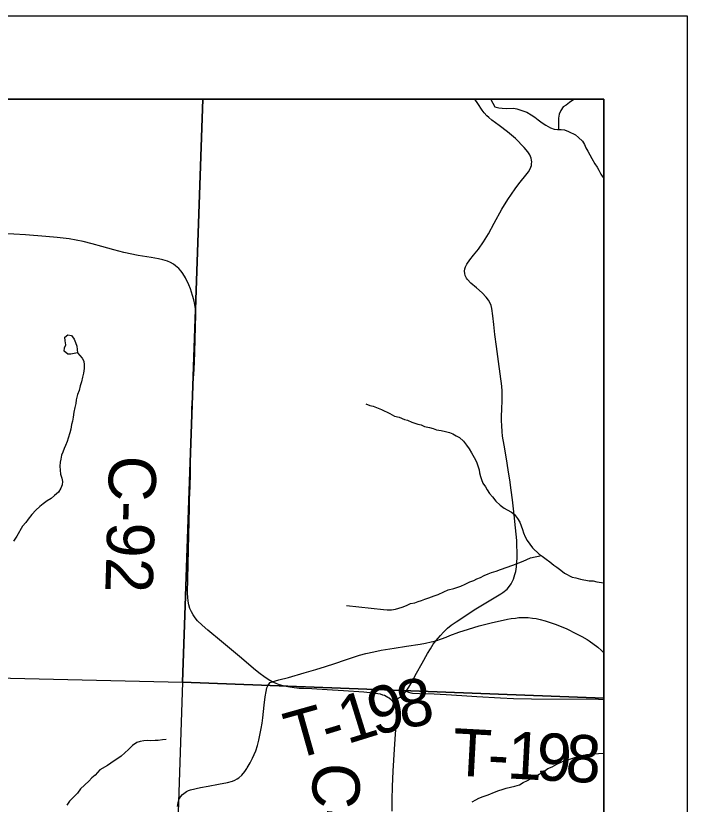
# Model space of a CAD drawing. Extents: x -7.9 to 76.1, y 0 to 22.
# Drawn here: x 8.194 to 9, y 20.053 to 21 of the extents above; entities that cross this region are included whole.
import ezdxf

# ---------------------------------------------------------------- set-up
doc = ezdxf.new("R2010")
doc.units = 0
for name, color, linetype in [('GM_X_County_Road', 7, 'Continuous'), ('GM_X_County_Road_Text', 7, 'Continuous'), ('GM_X_Minor_River', 7, 'Continuous'), ('GM_X_Section', 7, 'Continuous'), ('GM_X_Township_Road', 7, 'Continuous'), ('GM_X_Township_Road_Text', 7, 'Continuous'), ('SC_Scratch1', 7, 'Continuous'), ('SH_Data', 7, 'Continuous')]:
    doc.layers.add(name, color=color, linetype=linetype)

msp = doc.modelspace()

# ---------------------------------------------------------------- linework, layer by layer
at = {"layer": 'GM_X_County_Road'}
for points in [[(8.64644, 20.17611), (8.65171, 20.17929), (8.65513, 20.18139), (8.65808, 20.18389), (8.66032, 20.1862), (8.66244, 20.18878), (8.6658, 20.19357), (8.66914, 20.19928), (8.67508, 20.21017), (8.68169, 20.22241), (8.68796, 20.23384), (8.69155, 20.23965), (8.69513, 20.24524), (8.69817, 20.24924), (8.70362, 20.25566), (8.7074, 20.25969), (8.71223, 20.26419), (8.71675, 20.26778), (8.72254, 20.27197), (8.72933, 20.27653), (8.74421, 20.28624), (8.75999, 20.29591), (8.77615, 20.3056), (8.77878, 20.30735), (8.78363, 20.31119), (8.78662, 20.31467), (8.78868, 20.31769), (8.79122, 20.32301), (8.79235, 20.32607), (8.79316, 20.32894), (8.79401, 20.33242), (8.79489, 20.3379), (8.79555, 20.34299), (8.79596, 20.34974), (8.79522, 20.36979), (8.79386, 20.38496), (8.79222, 20.40038), (8.79028, 20.41869), (8.78872, 20.43021), (8.78687, 20.44262), (8.78549, 20.45183), (8.78387, 20.46268), (8.78169, 20.47495), (8.78005, 20.48419), (8.77833, 20.49502), (8.77779, 20.50057), (8.7773, 20.50732), (8.77696, 20.51393), (8.77705, 20.51964), (8.77738, 20.5268), (8.77796, 20.53855), (8.77779, 20.54899), (8.7773, 20.55516), (8.77557, 20.57004), (8.7735, 20.5846), (8.77091, 20.60276), (8.76888, 20.61706), (8.76769, 20.62931), (8.7667, 20.63944), (8.7652, 20.64842), (8.76447, 20.65207), (8.76354, 20.65457), (8.76143, 20.65845), (8.75872, 20.66202), (8.75388, 20.66709), (8.74684, 20.67323), (8.74002, 20.67886), (8.73628, 20.68313), (8.73499, 20.68495), (8.73334, 20.68807), (8.73291, 20.69055), (8.73275, 20.69325), (8.73307, 20.69597), (8.73381, 20.69835), (8.73545, 20.70164), (8.73915, 20.70699), (8.74348, 20.71249), (8.74929, 20.71977), (8.75543, 20.72827), (8.76152, 20.73814), (8.76817, 20.75088), (8.7773, 20.7675), (8.7847, 20.77935), (8.79325, 20.79209), (8.79788, 20.79829), (8.80779, 20.81053), (8.80935, 20.81271), (8.8118, 20.8168), (8.81241, 20.81818), (8.81288, 20.82006), (8.81319, 20.82195), (8.81327, 20.82461), (8.81305, 20.82669), (8.81255, 20.82884), (8.81181, 20.83091), (8.81086, 20.83285), (8.80853, 20.83659), (8.80418, 20.84188), (8.79398, 20.85273), (8.78436, 20.86062), (8.77425, 20.86801), (8.76554, 20.8746), (8.76176, 20.87763), (8.7593, 20.87994), (8.75626, 20.88328), (8.75359, 20.88675), (8.74871, 20.89442), (8.74516, 20.9)], [(8.64644, 20.17611), (8.64434, 20.17839), (8.6422, 20.18012), (8.64051, 20.18121), (8.6364, 20.18327), (8.63467, 20.18397), (8.63156, 20.18492), (8.62837, 20.18562), (8.62614, 20.18596), (8.61155, 20.18743), (8.58746, 20.18899), (8.56782, 20.19021), (8.54916, 20.19137), (8.5402, 20.19178), (8.53403, 20.19203), (8.52821, 20.19264), (8.5205, 20.19378), (8.51471, 20.19499), (8.51061, 20.19631), (8.50631, 20.19802), (8.50178, 20.20004), (8.49675, 20.20284), (8.49142, 20.20629), (8.48716, 20.20936), (8.4816, 20.21387), (8.46246, 20.23028), (8.44074, 20.24846), (8.42445, 20.26181), (8.41757, 20.26785), (8.41214, 20.27318), (8.40912, 20.27691), (8.40682, 20.28033), (8.40479, 20.28391), (8.40285, 20.28804), (8.4016, 20.29253), (8.40076, 20.29683), (8.40031, 20.30157), (8.40011, 20.30577), (8.40044, 20.32455), (8.40071, 20.33953), (8.40131, 20.35959), (8.40167, 20.37537), (8.40203, 20.39318), (8.40232, 20.40789), (8.40253, 20.41869), (8.40299, 20.4347), (8.40343, 20.44991), (8.40372, 20.46335), (8.404, 20.47785), (8.40422, 20.48928), (8.4046, 20.50235), (8.40499, 20.51575), (8.40535, 20.52827), (8.40589, 20.54026), (8.40645, 20.55036), (8.40723, 20.56458), (8.4078, 20.57491), (8.40867, 20.59497), (8.40925, 20.61217), (8.4097, 20.62557), (8.4099, 20.64151), (8.40958, 20.64784), (8.40883, 20.65302), (8.4076, 20.65869), (8.40604, 20.66396), (8.40339, 20.67183), (8.40136, 20.67692), (8.39746, 20.68499), (8.39426, 20.69035), (8.39223, 20.6933), (8.38973, 20.69625), (8.38572, 20.69971), (8.38317, 20.70146), (8.37965, 20.70341), (8.37582, 20.70511), (8.37026, 20.70683), (8.36528, 20.70797), (8.35624, 20.70975), (8.34058, 20.71221), (8.32351, 20.71549), (8.31151, 20.71862), (8.29692, 20.7229), (8.28553, 20.72615), (8.27481, 20.72895), (8.2664, 20.73062), (8.25776, 20.73198), (8.2434, 20.73362), (8.23, 20.73487), (8.2054, 20.73666), (8.17732, 20.73839)], [(8.64557, 20.0446), (8.6458, 20.05795), (8.64619, 20.074), (8.64708, 20.09236), (8.64774, 20.10581), (8.64864, 20.11889), (8.64946, 20.13091), (8.6501, 20.14275), (8.65056, 20.15127), (8.6508, 20.15803), (8.65059, 20.16442), (8.65035, 20.16652), (8.6499, 20.16859), (8.6493, 20.17059), (8.64849, 20.17255), (8.64756, 20.17435), (8.64644, 20.17611)]]:
    msp.add_lwpolyline(points, dxfattribs=at)
at = {"layer": 'GM_X_Minor_River'}
for points in [[(8.76404, 20.9), (8.76477, 20.8987), (8.76671, 20.89493), (8.76904, 20.89079), (8.77361, 20.88934), (8.77779, 20.88902), (8.78272, 20.88871), (8.79144, 20.88884), (8.79524, 20.88813), (8.80362, 20.88522), (8.80743, 20.88414), (8.81278, 20.8808), (8.81699, 20.8782), (8.8212, 20.87485), (8.8258, 20.8715), (8.83039, 20.86853), (8.83574, 20.86519), (8.84031, 20.86374), (8.84411, 20.86342), (8.84866, 20.86348), (8.85246, 20.86278), (8.85741, 20.86095), (8.86581, 20.8569), (8.86964, 20.85392), (8.87425, 20.84943), (8.87658, 20.84529), (8.87815, 20.84152), (8.88048, 20.83737), (8.88319, 20.83286), (8.88553, 20.82834), (8.88902, 20.82232), (8.89173, 20.81819), (8.89406, 20.81443), (8.89639, 20.80991), (8.9, 20.80465)], [(8.86405, 20.9), (8.86372, 20.89937), (8.85884, 20.89588), (8.85471, 20.89279), (8.85095, 20.89045), (8.84835, 20.88624), (8.84614, 20.88166), (8.84544, 20.87709), (8.84562, 20.86344)], [(8.26788, 20.595), (8.26002, 20.59358), (8.25623, 20.59352), (8.25201, 20.59726), (8.25234, 20.60106), (8.2538, 20.60487), (8.25298, 20.60941), (8.25254, 20.61396), (8.2563, 20.61667), (8.26086, 20.61598), (8.26395, 20.61147), (8.26552, 20.60769), (8.26709, 20.60316), (8.26788, 20.595)], [(8.26788, 20.595), (8.27335, 20.58883), (8.2753, 20.58507), (8.27574, 20.58052), (8.2758, 20.57635), (8.27511, 20.57065), (8.27404, 20.5657), (8.2726, 20.56037), (8.27115, 20.55541), (8.26971, 20.5497), (8.26787, 20.54512), (8.26644, 20.53865), (8.26575, 20.53409), (8.26467, 20.52952), (8.26361, 20.52381), (8.26255, 20.51773), (8.26186, 20.51316), (8.26078, 20.50897), (8.25971, 20.50327), (8.25863, 20.49908), (8.25682, 20.4926), (8.25536, 20.48841), (8.25353, 20.48383), (8.25169, 20.48001), (8.25023, 20.47581), (8.24876, 20.472), (8.24768, 20.46743), (8.24698, 20.46363), (8.24666, 20.45907), (8.2471, 20.45414), (8.24755, 20.44921), (8.24912, 20.44469), (8.24994, 20.44052), (8.24962, 20.43634), (8.24777, 20.43252), (8.24518, 20.42755), (8.24031, 20.42369), (8.23618, 20.42022), (8.23129, 20.41749), (8.22679, 20.41363), (8.22266, 20.41054), (8.2178, 20.40592), (8.21293, 20.40091), (8.20846, 20.39516), (8.20586, 20.39133), (8.20175, 20.38672), (8.19508, 20.37486), (8.19099, 20.36873)], [(8.61421, 20.53377), (8.61878, 20.53194), (8.62297, 20.53086), (8.62678, 20.5294), (8.63288, 20.52683), (8.6428, 20.52204), (8.64853, 20.51909), (8.65423, 20.51766), (8.66034, 20.51508), (8.66414, 20.514), (8.66948, 20.5118), (8.67634, 20.50925), (8.68052, 20.50855), (8.68472, 20.50671), (8.69042, 20.50527), (8.69499, 20.5042), (8.6988, 20.50274), (8.7045, 20.50168), (8.70982, 20.50062), (8.71439, 20.49955), (8.71858, 20.49771), (8.7224, 20.49549), (8.7266, 20.49327), (8.73121, 20.48916), (8.73507, 20.48429), (8.73816, 20.47978), (8.74088, 20.47488), (8.74437, 20.46924), (8.74709, 20.46397), (8.74867, 20.45944), (8.75025, 20.45453), (8.75068, 20.45074), (8.75188, 20.44658), (8.75306, 20.44281), (8.75464, 20.43866), (8.75773, 20.43415), (8.75968, 20.43038), (8.76277, 20.42625), (8.76623, 20.42213), (8.7701, 20.41687), (8.77547, 20.41201), (8.78007, 20.40829), (8.78389, 20.40644), (8.78885, 20.40348), (8.79268, 20.40087), (8.79616, 20.39599), (8.79887, 20.39186), (8.80202, 20.3828), (8.80359, 20.37902), (8.80555, 20.37412), (8.80789, 20.3696), (8.81098, 20.36509), (8.81407, 20.36096), (8.82214, 20.35311), (8.82596, 20.35088), (8.83056, 20.34716), (8.83515, 20.34419), (8.83976, 20.34008), (8.84358, 20.33748), (8.84818, 20.33413), (8.85278, 20.3304), (8.86194, 20.3256), (8.86612, 20.3249), (8.87183, 20.32308), (8.88209, 20.32133), (8.88703, 20.32102), (8.89159, 20.31995), (8.9, 20.31878)], [(8.59091, 20.29173), (8.63534, 20.28667), (8.6399, 20.28636), (8.64483, 20.28643), (8.64974, 20.28726), (8.6539, 20.28846), (8.65767, 20.28965), (8.66296, 20.29162), (8.66785, 20.29397), (8.67277, 20.2948), (8.67692, 20.29638), (8.68108, 20.29758), (8.68485, 20.29915), (8.68976, 20.30074), (8.69617, 20.30311), (8.70108, 20.30469), (8.70786, 20.30783), (8.71314, 20.31018), (8.71956, 20.31179), (8.72446, 20.31376), (8.72824, 20.31495), (8.73352, 20.3173), (8.73879, 20.32004), (8.7437, 20.32162), (8.74746, 20.32358), (8.75161, 20.32515), (8.75613, 20.32749), (8.76103, 20.32946), (8.76518, 20.33104), (8.77047, 20.33263), (8.77575, 20.33461), (8.79046, 20.34013), (8.80291, 20.34486), (8.81196, 20.34879), (8.82501, 20.35144)], [(8.37429, 20.13077), (8.37013, 20.13033), (8.36483, 20.1295), (8.36104, 20.12944), (8.35574, 20.12899), (8.35194, 20.12932), (8.3474, 20.12887), (8.34324, 20.12805), (8.33908, 20.12686), (8.33382, 20.12337), (8.32896, 20.11874), (8.32484, 20.11451), (8.32034, 20.11065), (8.31621, 20.10794), (8.31208, 20.10484), (8.30795, 20.10213), (8.30381, 20.09941), (8.29478, 20.09397), (8.28918, 20.08782), (8.28505, 20.08435), (8.28131, 20.0805), (8.27158, 20.07126), (8.26786, 20.06627), (8.26337, 20.06165), (8.25813, 20.05665), (8.25516, 20.05167)], [(8.74196, 20.05559), (8.74609, 20.0583), (8.74986, 20.06026), (8.75514, 20.06223), (8.76118, 20.06421), (8.76872, 20.06736), (8.77362, 20.06933), (8.77778, 20.07052), (8.78269, 20.07211), (8.78798, 20.07333), (8.79289, 20.07454), (8.79856, 20.07613), (8.80307, 20.07886), (8.80835, 20.08121), (8.81248, 20.08392), (8.81813, 20.08666), (8.82227, 20.089), (8.82792, 20.09211), (8.8328, 20.0956), (8.8377, 20.09794), (8.84334, 20.10106), (8.84937, 20.1038), (8.85503, 20.10616), (8.86032, 20.10737), (8.86485, 20.10896), (8.87543, 20.11177), (8.87921, 20.11258), (8.88338, 20.11302), (8.8883, 20.11347), (8.8936, 20.11393), (8.89929, 20.11401), (8.9, 20.11408)]]:
    msp.add_lwpolyline(points, dxfattribs=at)
at = {"layer": 'GM_X_Section'}
msp.add_lwpolyline([(7.37741, 20.22298), (8.39386, 20.19938), (8.3601, 19.17786), (7.34206, 19.2056)], close=True, dxfattribs=at)
at = {"layer": 'GM_X_Township_Road'}
for points in [[(8.50178, 20.20004), (8.50977, 20.20222), (8.52119, 20.20518), (8.53997, 20.21059), (8.55424, 20.2148), (8.56567, 20.21825), (8.57694, 20.22194), (8.58967, 20.22622), (8.59807, 20.22917), (8.6066, 20.23174), (8.61403, 20.23373), (8.62371, 20.23609), (8.63233, 20.23773), (8.64811, 20.24028), (8.66284, 20.24256), (8.6793, 20.24512), (8.68583, 20.24627), (8.69263, 20.24781), (8.69817, 20.24924), (8.705, 20.25154), (8.71036, 20.25355), (8.71478, 20.25541), (8.72571, 20.25935), (8.73738, 20.26322), (8.75029, 20.26699), (8.76451, 20.27069), (8.78408, 20.27505), (8.78868, 20.27587), (8.79361, 20.27645), (8.79772, 20.27694), (8.80282, 20.27719), (8.80882, 20.27694), (8.81433, 20.27653), (8.81868, 20.27595), (8.82345, 20.27489), (8.82945, 20.27308), (8.84244, 20.26855), (8.85534, 20.26338), (8.86641, 20.25803), (8.87351, 20.25434), (8.88004, 20.2506), (8.88233, 20.24917), (8.89274, 20.24157), (8.8971, 20.23765), (8.9, 20.23482)], [(8.47103, 20.09563), (8.47161, 20.0965), (8.47523, 20.10259), (8.4781, 20.10834), (8.48181, 20.11714), (8.4841, 20.12322), (8.48566, 20.1298), (8.48855, 20.14361), (8.4897, 20.15018), (8.4906, 20.15668), (8.49219, 20.17165), (8.49325, 20.18202), (8.4943, 20.18832), (8.49523, 20.19249), (8.49626, 20.19519), (8.49753, 20.19721), (8.49928, 20.19889), (8.50178, 20.20004)], [(8.66244, 20.18878), (8.66547, 20.18738), (8.6682, 20.18658), (8.67029, 20.18625), (8.67838, 20.18565), (8.69614, 20.18532), (8.71072, 20.18466), (8.72945, 20.18342), (8.74722, 20.18225), (8.77592, 20.18058), (8.7913, 20.17975), (8.81313, 20.17933), (8.89328, 20.17898), (8.9, 20.17865)], [(8.38805, 20.05005), (8.38819, 20.05234), (8.38862, 20.05488), (8.38965, 20.05807), (8.39053, 20.0599), (8.39159, 20.06161), (8.39395, 20.06463), (8.39697, 20.06705), (8.39881, 20.06822), (8.40119, 20.06933), (8.40366, 20.07012), (8.4157, 20.07281), (8.42485, 20.07467), (8.43734, 20.077), (8.44779, 20.07895), (8.45392, 20.08063), (8.45684, 20.08176), (8.45962, 20.08323), (8.46172, 20.0846), (8.46508, 20.08774), (8.46873, 20.09215), (8.47103, 20.09563)]]:
    msp.add_lwpolyline(points, dxfattribs=at)
at = {"layer": 'SC_Scratch1'}
for points in [[(8.4183, 20.9), (7.39969, 20.9), (7.37741, 20.22298), (8.39386, 20.19938)], [(8.9, 20.18026), (8.9, 20.9), (8.4183, 20.9), (8.39386, 20.19938)], [(8.9, 19.16059), (8.9, 20.18026), (8.39386, 20.19938), (8.3601, 19.17786)]]:
    msp.add_lwpolyline(points, close=True, dxfattribs=at)
at = {"layer": 'SH_Data'}
for p, q in [((2, 21), (9, 21)), ((9, 21), (9, 14)), ((2.1, 20.9), (8.9, 20.9)), ((8.9, 20.9), (8.9, 14.1))]:
    msp.add_line(p, q, dxfattribs=at)

# ---------------------------------------------------------------- texts
at = {"layer": 'GM_X_County_Road_Text'}
for s, rotation, p in [('C-92', 268.28469, (8.30614, 20.47236)), ('C-86', 267.59978, (8.55118, 20.10354))]:
    msp.add_text(s, height=0.056818, rotation=rotation, dxfattribs=at).set_placement(p)
at = {"layer": 'GM_X_Township_Road_Text'}
for s, rotation, p in [('8', 10.69861, (8.65731, 20.14302)), ('9', 13.68033, (8.62407, 20.13491)), ('1', 17.25247, (8.59155, 20.12478)), ('T', 15.68814, (8.5267, 20.10596)), ('-', 17.05916, (8.56904, 20.11787)), ('T', 356.91288, (8.71701, 20.0875)), ('1', 356.92598, (8.78276, 20.08395)), ('9', 356.9751, (8.81776, 20.08207)), ('8', 357.18535, (8.85294, 20.08021)), ('-', 356.91785, (8.75945, 20.08521))]:
    msp.add_text(s, height=0.05682, rotation=rotation, dxfattribs=at).set_placement(p)

doc.saveas('drawing.dxf')
